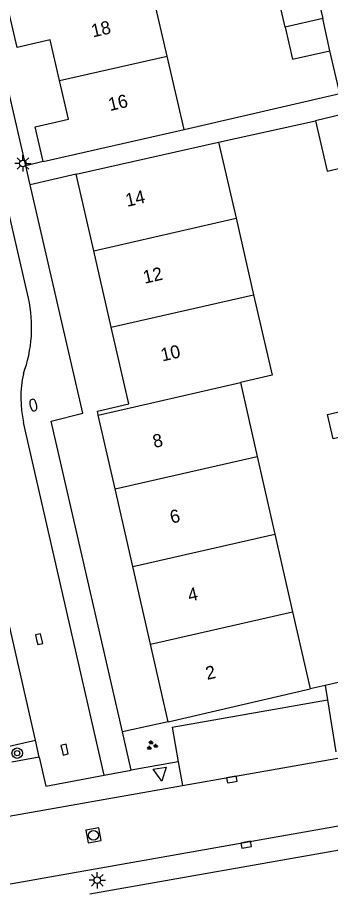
# Model space of a CAD drawing. Extents: x 137999 to 141000, y 397500 to 400501.
# Drawn here: x 138307.1 to 138331, y 400306.4 to 400373.1 of the extents above; entities that cross this region are included whole.
import ezdxf

# ---------------------------------------------------------------- set-up
doc = ezdxf.new("R2010")
doc.units = 0
for name, color, linetype in [('gg-afsc-erfafscheiding', 7, 'Continuous'), ('gg-afsc-muur', 7, 'Continuous'), ('gg-anno-huisnummerreeks BGT', 7, 'Continuous'), ('gg-bbg-gedigitaliseerde bebouwing', 7, 'Continuous'), ('gg-bbg-gedigitaliseerde bijgebouw', 7, 'Continuous'), ('gg-bbg-hoofdgebouw', 7, 'Continuous'), ('gg-bbg-tussenscheiding', 7, 'Continuous'), ('gg-knt-verharding', 7, 'Continuous'), ('gg-knt-verharding nz', 7, 'Continuous'), ('gt-symb-boom', 7, 'Continuous'), ('gt-symb-brandkraan', 7, 'Continuous'), ('gt-symb-groenvak', 7, 'Continuous'), ('gt-symb-kolk', 7, 'Continuous'), ('gt-symb-lichtmast', 7, 'Continuous'), ('gt-symb-rioolschacht', 7, 'Continuous'), ('gt-symb-waterafsluiter', 7, 'Continuous')]:
    doc.layers.add(name, color=color, linetype=linetype)

# ---------------------------------------------------------------- blocks, each defined once
blk = doc.blocks.new('gt0-BOOM')
at = {"layer": 'gt-symb-boom'}
for radius in [0.4, 0.2]:
    blk.add_circle((0, 0), radius, dxfattribs=at)
blk = doc.blocks.new('gt0-KOLK')
at = {"layer": 'gt-symb-kolk'}
blk.add_lwpolyline([(0, 0), (0.375, 0), (0.375, 0.4), (-0.375, 0.4), (-0.375, 0), (0, 0)], dxfattribs=at)
blk = doc.blocks.new('gt0-GRVAK')
at = {"layer": 'gt-symb-groenvak'}
for p, q in [((-0.11, 0.189), (-0.228, 0.24)), ((-0.182, 0.153), (0.088, 0.153)), ((-0.091, 0.211), (-0.156, 0.322)), ((-0.047, 0.214), (-0.047, 0.393)), ((-0.004, 0.211), (0.061, 0.322)), ((0.015, 0.189), (0.133, 0.24)), ((0.262, -0.052), (0.197, 0.059)), ((0.305, -0.049), (0.305, 0.13)), ((0.349, -0.052), (0.414, 0.059)), ((-0.245, -0.228), (-0.363, -0.177)), ((-0.318, -0.264), (-0.047, -0.264)), ((-0.226, -0.206), (-0.291, -0.095)), ((-0.183, -0.203), (-0.183, -0.024)), ((-0.139, -0.206), (-0.074, -0.095)), ((-0.12, -0.228), (-0.002, -0.177)), ((0.243, -0.074), (0.125, -0.023)), ((0.17, -0.11), (0.441, -0.11)), ((0.368, -0.074), (0.486, -0.023))]:
    blk.add_line(p, q, dxfattribs=at)
blk = doc.blocks.new('gt0-LMAST')
at = {"layer": 'gt-symb-lichtmast'}
for p, q in [((-0.182, 0.173), (-0.447, 0.438)), ((-0.005, 0.246), (-0.005, 0.621)), ((0.172, 0.173), (0.437, 0.438)), ((-0.255, -0.004), (-0.63, -0.004)), ((-0.182, -0.181), (-0.447, -0.446)), ((-0.005, -0.254), (-0.005, -0.629)), ((0.437, -0.446), (0.172, -0.181)), ((0.245, -0.004), (0.62, -0.004))]:
    blk.add_line(p, q, dxfattribs=at)
blk.add_circle((-0.005, -0.004), 0.25, dxfattribs=at)
blk = doc.blocks.new('gt0-RS')
at = {"layer": 'gt-symb-rioolschacht'}
blk.add_lwpolyline([(-0.5, -0.5), (0.5, -0.5), (0.5, 0.5), (-0.5, 0.5)], close=True, dxfattribs=at)
blk.add_circle((0, 0), 0.375, dxfattribs=at)
blk = doc.blocks.new('gt0-WAFSL')
at = {"layer": 'gt-symb-waterafsluiter'}
for p, q in [((-0.5, -0.333), (0, 0.667)), ((0, 0.667), (0.5, -0.333)), ((0.5, -0.333), (-0.5, -0.333))]:
    blk.add_line(p, q, dxfattribs=at)
blk = doc.blocks.new('gt0-BR')
at = {"layer": 'gt-symb-brandkraan'}
for centre, radius, start, end in [((-0.244, 0), 0.206, 107.56694, 252.43307), ((0.599, -2.664), 3, 106.89205, 107.56694), ((0, -0.691), 0.938, 73.10799, 106.89205), ((-0.599, -2.664), 3, 72.43309, 73.10799), ((0.244, 0), 0.206, 287.56695, 72.43309), ((0.599, 2.664), 3, 252.43307, 253.10797), ((0, 0.691), 0.938, 253.10797, 286.89206), ((-0.599, 2.664), 3, 286.89206, 287.56695)]:
    blk.add_arc(centre, radius, start, end, dxfattribs=at)

msp = doc.modelspace()

# ---------------------------------------------------------------- linework, layer by layer
at = {"layer": 'gg-afsc-erfafscheiding'}
for p, q in [((138322.47, 400363.57), (138329.853, 400365.208)), ((138309.09, 400362.08), (138307.752, 400361.771)), ((138311.61, 400361.12), (138308.09, 400360.306)), ((138318.62, 400319.32), (138315.133, 400318.542))]:
    msp.add_line(p, q, dxfattribs=at)
msp.add_lwpolyline([(138319.84, 400364.53), (138331.727, 400367.28), (138330.971, 400370.547)], dxfattribs=at)
at = {"layer": 'gg-afsc-muur'}
for p, q in [((138330.603, 400322.082), (138329.45, 400321.82)), ((138331.602, 400322.309), (138330.603, 400322.082))]:
    msp.add_line(p, q, dxfattribs=at)
at = {"layer": 'gg-bbg-gedigitaliseerde bebouwing'}
for p, q in [((138318.538, 400370.146), (138317.235, 400375.767)), ((138319.84, 400364.53), (138318.538, 400370.146)), ((138309.09, 400362.08), (138319.84, 400364.53)), ((138311.61, 400361.12), (138322.47, 400363.57)), ((138322.47, 400363.57), (138323.802, 400357.759)), ((138323.802, 400357.759), (138325.14, 400351.92)), ((138324.13, 400345.21), (138325.411, 400339.578)), ((138325.411, 400339.578), (138326.76, 400333.648)), ((138326.76, 400333.648), (138328.109, 400327.717)), ((138328.109, 400327.717), (138329.45, 400321.82))]:
    msp.add_line(p, q, dxfattribs=at)
msp.add_lwpolyline([(138325.14, 400351.92), (138326.55, 400345.77), (138324.13, 400345.21)], dxfattribs=at)
at = {"layer": 'gg-bbg-gedigitaliseerde bijgebouw'}
for p in [(138329.853, 400375.451), (138330.971, 400370.547)]:
    msp.add_line(p, (138330.412, 400372.999), dxfattribs=at)
for points in [[(138327.546, 400372.346), (138326.987, 400374.798), (138329.853, 400375.451)], [(138327.546, 400372.346), (138328.105, 400369.894), (138330.971, 400370.547)], [(138332.977, 400361.873), (138332.087, 400365.724), (138329.853, 400365.208)], [(138329.853, 400365.208), (138330.744, 400361.356), (138332.977, 400361.873)], [(138335.018, 400341.8), (138331.21, 400340.919), (138330.781, 400342.773), (138334.826, 400343.709)]]:
    msp.add_lwpolyline(points, dxfattribs=at)
at = {"layer": 'gg-bbg-hoofdgebouw'}
for p, q in [((138312.943, 400355.28), (138311.61, 400361.12)), ((138314.277, 400349.44), (138312.943, 400355.28)), ((138314.57, 400337.11), (138313.289, 400342.736)), ((138315.92, 400331.18), (138314.57, 400337.11)), ((138317.27, 400325.25), (138315.92, 400331.18)), ((138318.62, 400319.32), (138317.27, 400325.25)), ((138318.62, 400319.32), (138329.45, 400321.82))]:
    msp.add_line(p, q, dxfattribs=at)
for points in [[(138310.325, 400368.278), (138309.61, 400371.37), (138307.09, 400370.79), (138306.504, 400373.326)], [(138309.09, 400362.08), (138308.47, 400364.74), (138311.01, 400365.32), (138310.325, 400368.278)], [(138313.289, 400342.736), (138313.22, 400343.04), (138315.61, 400343.6), (138314.277, 400349.44)]]:
    msp.add_lwpolyline(points, dxfattribs=at)
at = {"layer": 'gg-bbg-tussenscheiding'}
for p, q in [((138330.412, 400372.999), (138327.546, 400372.346)), ((138310.325, 400368.278), (138318.538, 400370.146)), ((138312.943, 400355.28), (138323.802, 400357.759)), ((138314.277, 400349.44), (138325.14, 400351.92)), ((138313.289, 400342.736), (138324.13, 400345.21)), ((138314.57, 400337.11), (138325.411, 400339.578)), ((138315.92, 400331.18), (138326.76, 400333.648)), ((138317.27, 400325.25), (138328.109, 400327.717))]:
    msp.add_line(p, q, dxfattribs=at)
at = {"layer": 'gg-knt-verharding'}
for p, q in [((138307.752, 400361.771), (138302.533, 400384.413)), ((138308.09, 400360.306), (138307.752, 400361.771)), ((138330.603, 400322.082), (138330.776, 400320.987)), ((138318.93, 400318.9), (138330.776, 400320.987)), ((138330.776, 400320.987), (138331.406, 400317.01)), ((138318.93, 400318.9), (138319.387, 400316.258)), ((138315.801, 400315.628), (138315.133, 400318.542)), ((138303.591, 400316.812), (138308.492, 400317.916)), ((138308.79, 400316.61), (138308.492, 400317.916)), ((138308.79, 400316.61), (138306.69, 400316.221)), ((138319.387, 400316.258), (138315.801, 400315.628)), ((138319.387, 400316.258), (138319.705, 400314.446)), ((138313.73, 400315.24), (138315.801, 400315.628)), ((138241.191, 400300.547), (138319.705, 400314.446)), ((138312.64, 400306.17), (138356.023, 400313.86))]:
    msp.add_line(p, q, dxfattribs=at)
for points in [[(138315.133, 400318.542), (138309.693, 400342.262), (138312.1, 400342.884), (138308.09, 400360.306)], [(138308.79, 400316.61), (138309.291, 400314.41), (138313.73, 400315.24)], [(138266.063, 400299.695), (138294.889, 400304.876), (138355.93, 400315.68)]]:
    msp.add_lwpolyline(points, dxfattribs=at)
at = {"layer": 'gg-knt-verharding nz'}
for p, q in [((138307.96, 400351.66), (138299.67, 400387.51)), ((138313.73, 400315.24), (138307.59, 400342.16)), ((138308.492, 400317.916), (138306.504, 400326.646)), ((138319.705, 400314.446), (138331.853, 400316.596))]:
    msp.add_line(p, q, dxfattribs=at)
for centre, radius, start, end in [((138297.91, 400349.435), 10.294, 339.79641, 12.48333), ((138316, 400344.065), 8.623, 167.85088, 192.7652)]:
    msp.add_arc(centre, radius, start, end, dxfattribs=at)

# ---------------------------------------------------------------- block references
at = {"layer": 'gt-symb-boom'}
msp.add_blockref('gt0-BOOM', (138307.1, 400316.92), dxfattribs=at)
at = {"layer": 'gt-symb-brandkraan', "rotation": 103.00750479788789}
msp.add_blockref('gt0-BR', (138308.332, 400343.493), dxfattribs=at)
at = {"layer": 'gt-symb-groenvak'}
msp.add_blockref('gt0-GRVAK', (138317.372, 400317.507), dxfattribs=at)
at = {"layer": 'gt-symb-kolk'}
for p, rotation in [((138308.582, 400325.579), -77.17287657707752), ((138310.521, 400317.146), -77.1728765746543), ((138323.514, 400314.715), 10.017934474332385), ((138324.532, 400310.123), -168.92612884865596)]:
    msp.add_blockref('gt0-KOLK', p, dxfattribs=dict(at, rotation=rotation))
at = {"layer": 'gt-symb-lichtmast'}
for p in [(138307.544, 400361.945), (138313.219, 400307.223)]:
    msp.add_blockref('gt0-LMAST', p, dxfattribs=at)
at = {"layer": 'gt-symb-rioolschacht', "rotation": 10.017934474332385}
msp.add_blockref('gt0-RS', (138312.925, 400310.646), dxfattribs=at)
at = {"layer": 'gt-symb-waterafsluiter', "rotation": -169.98206552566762}
msp.add_blockref('gt0-WAFSL', (138318.025, 400315.448), dxfattribs=at)

# ---------------------------------------------------------------- texts
at = {"layer": 'gg-anno-huisnummerreeks BGT'}
for s, rotation, p in [('18', 13, (138312.875, 400371.558)), ('16', 13.1, (138314.175, 400365.938)), ('14', 12.9, (138315.486, 400358.626)), ('12', 12.9, (138316.826, 400352.754)), ('10', 12.9, (138318.181, 400346.821)), ('8', 12.8, (138317.566, 400340.216)), ('6', 12.8, (138318.882, 400334.438)), ('4', 12.8, (138320.24, 400328.472)), ('2', 12.8, (138321.597, 400322.51))]:
    msp.add_text(s, height=1, rotation=rotation, dxfattribs=at).set_placement(p)

doc.saveas('drawing.dxf')
